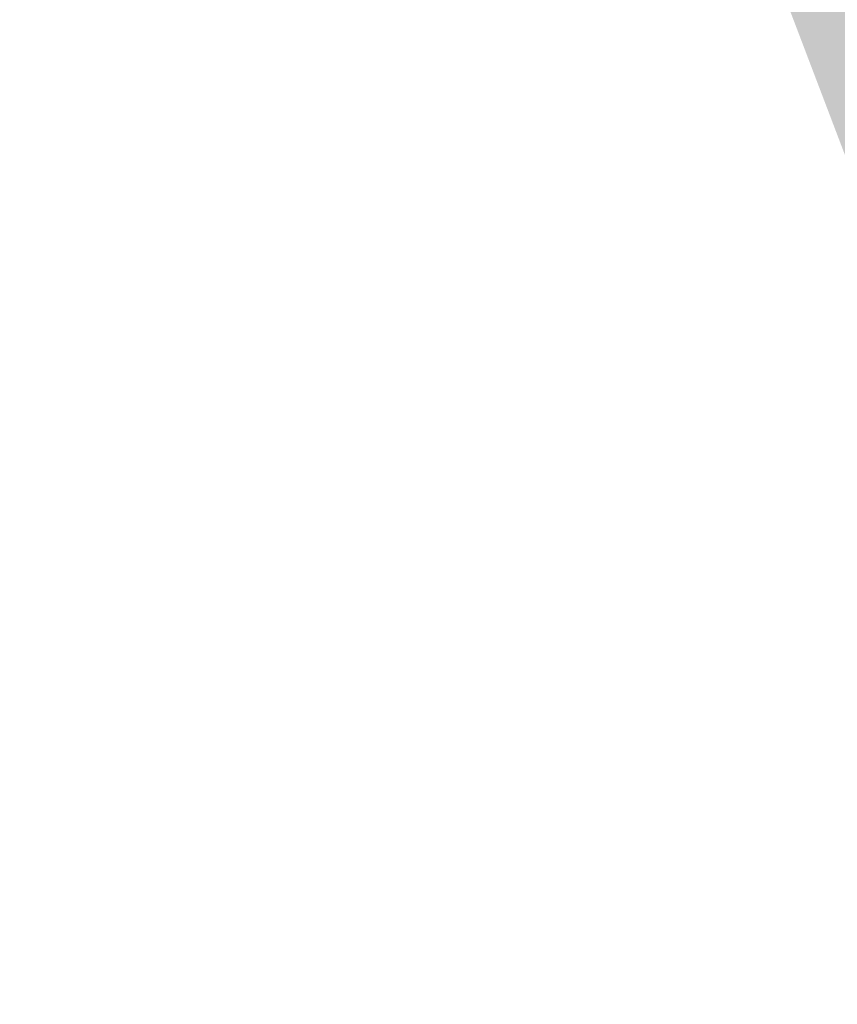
# Model space of a CAD drawing. Extents: x 306008 to 307050, y 9156110 to 9156581.
# Tile 652 of 656: x 306061.16 to 306062.34, y 9156468.22 to 9156469.64. Entities that reach past the tile are written whole.
import ezdxf

# ---------------------------------------------------------------- set-up
doc = ezdxf.new("R2010")
doc.units = 0
doc.layers.add('D32_JLN_PAGAR_HIJAU', color=7, linetype='Continuous')

msp = doc.modelspace()

# ---------------------------------------------------------------- hatches: boundary and pattern name
at = {"layer": 'D32_JLN_PAGAR_HIJAU', "true_color": 0x78aa60}
h = msp.add_hatch(color=7, dxfattribs=at)
h.dxf.hatch_style = 1
h.paths.add_polyline_path([(306112.3694, 9156365.7231), (306112.0702, 9156365.9024), (306111.7919, 9156366.1127), (306108.135, 9156369.1977), (306107.9334, 9156369.3829), (306107.7481, 9156369.5843), (306107.5804, 9156369.8007), (306104.0723, 9156374.743), (306103.9366, 9156374.9505), (306103.8172, 9156375.1677), (306086.0128, 9156410.6861), (306085.9204, 9156410.8873), (306071.8442, 9156444.5052), (306071.8046, 9156444.6044), (306062.1135, 9156470.069), (306062.0506, 9156470.25), (306055.68, 9156490.5088), (306055.6204, 9156490.7239), (306047.8909, 9156522.8704), (306034.623, 9156559.9878), (306034.5096, 9156560.382), (306032.0667, 9156571.4617), (306032.1148, 9156571.3859), (306032.1455, 9156571.3343), (306032.2572, 9156571.1295), (306032.2882, 9156571.0669), (306032.3578, 9156570.9159), (306032.4386, 9156570.7272), (306032.4388, 9156570.7268), (306032.4499, 9156570.7022), (306032.45, 9156570.7019), (306032.5584, 9156570.4725), (306032.6588, 9156570.1892), (306032.7402, 9156569.9169), (306032.7402, 9156569.9166), (306032.7464, 9156569.8971), (306032.7465, 9156569.8965), (306032.7553, 9156569.8714), (306032.7554, 9156569.8711), (306032.9098, 9156569.4467), (306032.9099, 9156569.4465), (306032.9168, 9156569.4281), (306032.917, 9156569.4277), (306032.9241, 9156569.4101), (306032.9242, 9156569.4098), (306033.0864, 9156569.0219), (306033.1597, 9156568.8267), (306034.9979, 9156560.4896), (306035.0938, 9156560.1561), (306048.3707, 9156523.0134), (306056.1065, 9156490.8408), (306056.1569, 9156490.6587), (306062.5276, 9156470.4), (306062.5808, 9156470.2468), (306072.2719, 9156444.7823), (306072.3054, 9156444.6983), (306086.3816, 9156411.0804), (306086.4598, 9156410.9102), (306104.2642, 9156375.3918), (306104.3652, 9156375.208), (306104.4801, 9156375.0324), (306107.9881, 9156370.0901), (306108.13, 9156369.907), (306108.2868, 9156369.7365), (306108.4574, 9156369.5799), (306112.1143, 9156366.4949), (306112.3498, 9156366.3169), (306112.603, 9156366.1652), (306112.871, 9156366.0416), (306120.4746, 9156363.0166), (306120.8557, 9156363.9744), (306120.2898, 9156362.552), (306112.6861, 9156365.577)])

doc.saveas('drawing.dxf')
